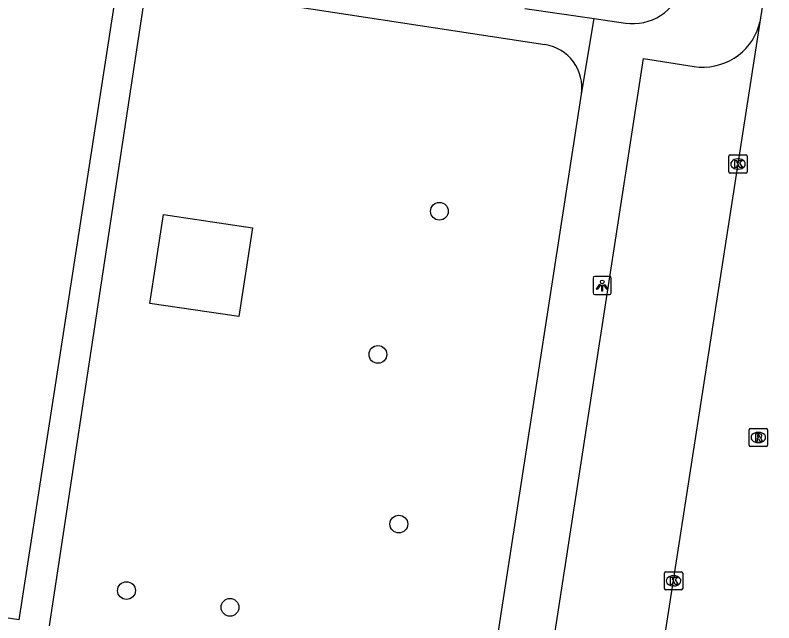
# Model space of a CAD drawing. Extents: x 161084 to 161928, y 385355 to 386522.
# Drawn here: x 161707.41 to 161749.15, y 385571.63 to 385605.07 of the extents above; entities that cross this region are included whole.
import ezdxf

# ---------------------------------------------------------------- set-up
doc = ezdxf.new("R2010")
doc.units = 0
for name, color, linetype in [('IMGEO_Boom', 7, 'Continuous'), ('IMGEO_Groenvoorziening', 7, 'Continuous'), ('IMGEO_Kolk', 7, 'Continuous'), ('IMGEO_Lichtpunt', 7, 'Continuous'), ('IMGEO_Rijbaan_lokaal_open', 7, 'Continuous'), ('IMGEO_Rioolput', 7, 'Continuous'), ('IMGEO_Voetpad_open', 7, 'Continuous')]:
    doc.layers.add(name, color=color, linetype=linetype)

msp = doc.modelspace()

# ---------------------------------------------------------------- linework, layer by layer
at = {"layer": 'IMGEO_Boom'}
for centre in [(161730.753, 385594.276), (161727.371, 385586.398), (161728.521, 385577.065), (161713.538, 385573.402), (161719.234, 385572.48)]:
    msp.add_circle(centre, 0.489, dxfattribs=at)
at = {"layer": 'IMGEO_Groenvoorziening'}
msp.add_lwpolyline([(161719.717, 385588.484), (161714.819, 385589.209), (161715.569, 385594.099), (161720.467, 385593.373), (161719.717, 385588.484)], dxfattribs=at)
at = {"layer": 'IMGEO_Kolk'}
for p, q in [((161746.682, 385596.45), (161746.682, 385597.302)), ((161746.757, 385597.376), (161747.609, 385597.376)), ((161747.17, 385597.156), (161747.195, 385597.156)), ((161747.683, 385597.302), (161747.683, 385596.45)), ((161747.609, 385596.376), (161746.757, 385596.376)), ((161747.193, 385596.596), (161747.168, 385596.596)), ((161743.139, 385573.513), (161743.139, 385574.365)), ((161743.214, 385574.439), (161744.066, 385574.439)), ((161743.627, 385574.219), (161743.652, 385574.219)), ((161744.14, 385574.365), (161744.14, 385573.513)), ((161743.65, 385573.659), (161743.625, 385573.659)), ((161744.066, 385573.439), (161743.214, 385573.439))]:
    msp.add_line(p, q, dxfattribs=at)
for points in [[(161746.682, 385596.45), (161746.682, 385597.302)], [(161746.757, 385597.376), (161747.609, 385597.376)], [(161747.003, 385597.076), (161747.126, 385597.076), (161747.126, 385596.925), (161747.256, 385597.076), (161747.42, 385597.076), (161747.274, 385596.925), (161747.427, 385596.676), (161747.275, 385596.676), (161747.19, 385596.84), (161747.126, 385596.773), (161747.126, 385596.676), (161747.003, 385596.676), (161747.003, 385597.076)], [(161747.683, 385597.302), (161747.683, 385596.45)], [(161747.609, 385596.376), (161746.757, 385596.376)], [(161743.139, 385573.513), (161743.139, 385574.365)], [(161743.214, 385574.439), (161744.066, 385574.439)], [(161743.46, 385574.139), (161743.583, 385574.139), (161743.583, 385573.988), (161743.713, 385574.139), (161743.877, 385574.139), (161743.731, 385573.988), (161743.884, 385573.739), (161743.732, 385573.739), (161743.647, 385573.903), (161743.583, 385573.836), (161743.583, 385573.739), (161743.46, 385573.739), (161743.46, 385574.139)], [(161744.14, 385574.365), (161744.14, 385573.513)], [(161744.066, 385573.439), (161743.214, 385573.439)]]:
    msp.add_lwpolyline(points, dxfattribs=at)
for centre, start, end in [((161746.759, 385597.3), 91.552, 178.448), ((161746.759, 385597.3), 91.552, 178.448), ((161747.607, 385597.3), 1.552, 88.448), ((161747.607, 385597.3), 1.552, 88.448), ((161746.759, 385596.452), 181.552, 268.448), ((161746.759, 385596.452), 181.552, 268.448), ((161747.607, 385596.452), 271.552, 358.448), ((161747.607, 385596.452), 271.552, 358.448), ((161743.216, 385574.363), 91.552, 178.448), ((161743.216, 385574.363), 91.552, 178.448), ((161744.064, 385574.363), 1.552, 88.448), ((161744.064, 385574.363), 1.552, 88.448), ((161743.216, 385573.515), 181.552, 268.448), ((161743.216, 385573.515), 181.552, 268.448), ((161744.064, 385573.515), 271.552, 358.448), ((161744.064, 385573.515), 271.552, 358.448)]:
    msp.add_arc(centre, 0.0765, start, end, dxfattribs=at)
for centre, major_axis, ratio, start_param, end_param in [((161747.169, 385596.876), (-0.387, 0.002), 0.722429, 4.712389, 7.853982), ((161747.194, 385596.876), (-0.39, 0.002), 0.717154, 1.570796, 4.712389), ((161743.626, 385573.939), (-0.387, 0.002), 0.722429, 4.712389, 7.853982), ((161743.651, 385573.939), (-0.39, 0.002), 0.717154, 1.570796, 4.712389)]:
    msp.add_ellipse(centre, major_axis=major_axis, ratio=ratio, start_param=start_param, end_param=end_param, dxfattribs=at)
at = {"layer": 'IMGEO_Lichtpunt'}
for p, q in [((161739.212, 385590.592), (161739.212, 385589.785)), ((161739.212, 385590.592), (161739.212, 385589.785)), ((161740.114, 385590.687), (161739.306, 385590.687)), ((161740.114, 385590.687), (161739.306, 385590.687)), ((161740.208, 385589.785), (161740.208, 385590.592)), ((161740.208, 385589.785), (161740.208, 385590.592)), ((161739.306, 385589.691), (161740.114, 385589.691)), ((161739.306, 385589.691), (161740.114, 385589.691))]:
    msp.add_line(p, q, dxfattribs=at)
for points in [[(161739.586, 385590.256), (161739.625, 385590.228), (161739.437, 385589.966), (161739.399, 385589.993), (161739.586, 385590.256)], [(161739.688, 385590.208), (161739.735, 385590.208), (161739.735, 385589.886), (161739.688, 385589.886), (161739.688, 385590.208)], [(161739.798, 385590.228), (161739.836, 385590.255), (161740.023, 385589.993), (161739.984, 385589.965), (161739.798, 385590.228)]]:
    msp.add_lwpolyline(points, dxfattribs=at)
msp.add_circle((161739.711, 385590.39), 0.0994, dxfattribs=at)
for centre, start, end in [((161739.306, 385590.592), 90, 180), ((161739.306, 385590.592), 90, 180), ((161740.114, 385590.592), 0, 90), ((161740.114, 385590.592), 0, 90), ((161739.306, 385589.785), 180, 270), ((161739.306, 385589.785), 180, 270), ((161740.114, 385589.785), 270, 0), ((161740.114, 385589.785), 270, 360)]:
    msp.add_arc(centre, 0.0946, start, end, dxfattribs=at)
at = {"layer": 'IMGEO_Rijbaan_lokaal_open'}
for points in [[(161751.053, 385622.152), (161750.449, 385618.218), (161749.647, 385612.852), (161748.381, 385604.68)], [(161748.381, 385604.68), (161742.027, 385563.68)]]:
    msp.add_lwpolyline(points, dxfattribs=at)
at = {"layer": 'IMGEO_Rioolput'}
for p, q in [((161747.8, 385581.403), (161747.8, 385582.255)), ((161747.875, 385582.329), (161748.727, 385582.329)), ((161748.288, 385582.109), (161748.313, 385582.109)), ((161748.801, 385582.255), (161748.801, 385581.403)), ((161748.727, 385581.329), (161747.875, 385581.329)), ((161748.311, 385581.549), (161748.286, 385581.549))]:
    msp.add_line(p, q, dxfattribs=at)
for points in [[(161747.8, 385581.403), (161747.8, 385582.255)], [(161747.875, 385582.329), (161748.727, 385582.329)], [(161748.389, 385582.027), (161748.137, 385582.029), (161748.137, 385581.629)], [(161748.801, 385582.255), (161748.801, 385581.403)], [(161748.137, 385581.629), (161748.261, 385581.629), (161748.261, 385581.791), (161748.272, 385581.791)], [(161748.315, 385581.948), (161748.261, 385581.948), (161748.261, 385581.867)], [(161748.261, 385581.867), (161748.313, 385581.867)], [(161748.319, 385581.762), (161748.39, 385581.629), (161748.53, 385581.629), (161748.465, 385581.755)], [(161748.727, 385581.329), (161747.875, 385581.329)]]:
    msp.add_lwpolyline(points, dxfattribs=at)
for centre, radius, start, end in [((161747.877, 385582.253), 0.0765, 91.552, 178.448), ((161747.877, 385582.253), 0.0765, 91.552, 178.448), ((161748.388, 385581.917), 0.109, 350.3612, 89.416), ((161748.725, 385582.253), 0.0765, 1.552, 88.448), ((161748.725, 385582.253), 0.0765, 1.552, 88.448), ((161748.271, 385581.738), 0.0533, 26.0293, 88.6989), ((161748.297, 385582.056), 0.19, 274.7715, 282.9687), ((161748.321, 385581.852), 0.0964, 77.0061, 93.1865), ((161748.335, 385581.909), 0.0378, 276.6634, 79.6772), ((161748.386, 385581.917), 0.112, 277.5842, 350.9817), ((161748.37, 385581.702), 0.108, 29.5134, 73.7905), ((161747.877, 385581.405), 0.0765, 181.552, 268.448), ((161747.877, 385581.405), 0.0765, 181.552, 268.448), ((161748.725, 385581.405), 0.0765, 271.552, 358.448), ((161748.725, 385581.405), 0.0765, 271.552, 358.448)]:
    msp.add_arc(centre, radius, start, end, dxfattribs=at)
for centre, major_axis, ratio, start_param, end_param in [((161748.287, 385581.829), (-0.387, 0.002), 0.722429, 4.712389, 7.853982), ((161748.312, 385581.829), (-0.39, 0.002), 0.717154, 1.570796, 4.712389)]:
    msp.add_ellipse(centre, major_axis=major_axis, ratio=ratio, start_param=start_param, end_param=end_param, dxfattribs=at)
at = {"layer": 'IMGEO_Voetpad_open'}
for points in [[(161739.275, 385604.876), (161740.99, 385604.627), (161741.242, 385604.603), (161741.495, 385604.601), (161741.748, 385604.622), (161741.997, 385604.665), (161742.242, 385604.731), (161742.479, 385604.818), (161742.708, 385604.926), (161742.927, 385605.054), (161743.133, 385605.201), (161743.325, 385605.366), (161743.502, 385605.547), (161743.662, 385605.743), (161743.803, 385605.953), (161743.925, 385606.175), (161744.027, 385606.407), (161744.108, 385606.647), (161744.167, 385606.893), (161744.173, 385606.922), (161744.491, 385609.053)], [(161713.072, 385607.113), (161707.611, 385571.788), (161697.119, 385573.437), (161702.191, 385606.341)], [(161709.299, 385571.47), (161714.658, 385606.809)], [(161714.658, 385606.809), (161736.552, 385603.449)], [(161735.459, 385605.43), (161739.275, 385604.876)], [(161736.551, 385567.468), (161741.992, 385602.681), (161744.77, 385602.246), (161745.054, 385602.214), (161745.341, 385602.208), (161745.626, 385602.228), (161745.909, 385602.273), (161746.186, 385602.343), (161746.456, 385602.438), (161746.717, 385602.556), (161746.966, 385602.697), (161747.201, 385602.86), (161747.421, 385603.043), (161747.624, 385603.245), (161747.807, 385603.465), (161747.971, 385603.7), (161748.113, 385603.948), (161748.232, 385604.209), (161748.327, 385604.479), (161748.381, 385604.68)], [(161738.568, 385600.711), (161739.275, 385604.876)], [(161733.802, 385569.867), (161738.568, 385600.711)]]:
    msp.add_lwpolyline(points, dxfattribs=at)
msp.add_arc((161736.184, 385601.067), 2.41, 351.5091, 81.2197, dxfattribs=at)

doc.saveas('drawing.dxf')
